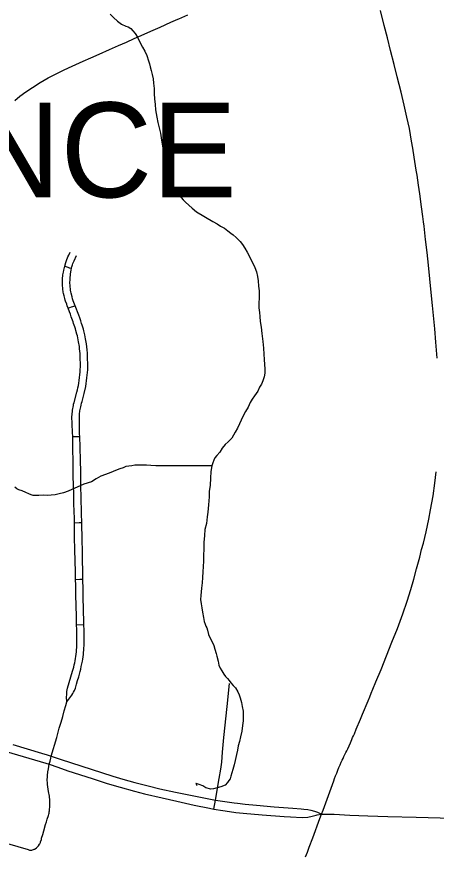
# Model space of a CAD drawing. Extents: x -59 to 82, y -3 to 49.
# Drawn here: x 6.205 to 7.043, y 14.853 to 16.528 of the extents above; entities that cross this region are included whole.
import ezdxf

# ---------------------------------------------------------------- set-up
doc = ezdxf.new("R2010")
doc.units = 0
for name, color, linetype in [('GM_X_City_Street', 7, 'Continuous'), ('GM_X_Corporation_Text', 7, 'Continuous'), ('GM_X_County_Road', 7, 'Continuous'), ('GM_X_Interchange_Ramps', 7, 'Continuous'), ('GM_X_Minor_River', 7, 'Continuous'), ('GM_X_State_Route', 7, 'Continuous')]:
    doc.layers.add(name, color=color, linetype=linetype)

msp = doc.modelspace()

# ---------------------------------------------------------------- linework, layer by layer
at = {"layer": 'GM_X_City_Street'}
msp.add_line((6.3249, 15.3132), (6.3393, 15.3137), dxfattribs=at)
for points in [[(6.3053, 15.1596), (6.305, 15.163), (6.3049, 15.1664), (6.3051, 15.1765), (6.3055, 15.1799), (6.3059, 15.1832), (6.3064, 15.1866), (6.3168, 15.2207), (6.318, 15.2248), (6.3191, 15.2289), (6.32, 15.2331), (6.321, 15.2373), (6.3218, 15.2415), (6.3226, 15.2457), (6.3232, 15.2501), (6.3238, 15.2546), (6.3243, 15.2591), (6.3247, 15.2636), (6.325, 15.2681), (6.3252, 15.2726), (6.325, 15.3043), (6.3249, 15.3132), (6.3244, 15.3337), (6.3242, 15.3477), (6.3233, 15.3767), (6.3232, 15.3928), (6.3229, 15.404), (6.3225, 15.4198), (6.3221, 15.4403), (6.3214, 15.4637), (6.3209, 15.4878), (6.3206, 15.5172), (6.3204, 15.5252), (6.3199, 15.5409), (6.3196, 15.5541), (6.3191, 15.5743), (6.3182, 15.6102), (6.3181, 15.6256), (6.3177, 15.6451), (6.3175, 15.6595), (6.3172, 15.6811), (6.317, 15.6893), (6.3167, 15.6978), (6.3161, 15.7151), (6.3156, 15.7293), (6.3158, 15.7326), (6.316, 15.7358), (6.3163, 15.7391), (6.3168, 15.7423), (6.3173, 15.7456), (6.3178, 15.7485), (6.3183, 15.7515), (6.3189, 15.7544), (6.3197, 15.7573), (6.3253, 15.7781), (6.3264, 15.7825), (6.3274, 15.787), (6.3283, 15.7914), (6.3291, 15.7959), (6.3299, 15.8016), (6.3307, 15.8073), (6.3314, 15.813), (6.332, 15.8188), (6.3322, 15.8236), (6.3324, 15.8285), (6.3321, 15.8511), (6.3318, 15.8555), (6.3315, 15.8598), (6.3309, 15.8645), (6.3303, 15.8693), (6.3287, 15.8788), (6.328, 15.8826), (6.3272, 15.8865), (6.3264, 15.8904), (6.3254, 15.8942), (6.3235, 15.9015), (6.3225, 15.905), (6.3214, 15.9085), (6.3202, 15.9119), (6.3189, 15.9153), (6.3179, 15.9187), (6.3167, 15.9221), (6.3155, 15.9254), (6.3141, 15.9287), (6.3125, 15.9338), (6.3108, 15.9389), (6.308, 15.946), (6.3063, 15.9504), (6.305, 15.9537), (6.3028, 15.9597), (6.302, 15.9623), (6.3011, 15.965), (6.3004, 15.9677), (6.2998, 15.9704), (6.2987, 15.9754), (6.2982, 15.9778), (6.2978, 15.9802), (6.2976, 15.9826), (6.2973, 15.985), (6.2972, 15.9874), (6.2969, 15.9902), (6.2967, 15.9929), (6.2969, 16.0067), (6.2972, 16.0096), (6.2976, 16.0124), (6.298, 16.0153), (6.2986, 16.0181), (6.2992, 16.0217), (6.3011, 16.03), (6.3034, 16.0375), (6.3047, 16.0415), (6.3074, 16.0485), (6.309, 16.052), (6.312, 16.0581)], [(6.3053, 15.1596), (6.3075, 15.1622), (6.3096, 15.1648), (6.3116, 15.1675), (6.3136, 15.1702), (6.3154, 15.173), (6.3172, 15.1759), (6.3189, 15.1788), (6.3204, 15.1818), (6.3223, 15.187), (6.3246, 15.1945), (6.3269, 15.2021), (6.3291, 15.2097), (6.3305, 15.2148), (6.3318, 15.2199), (6.3331, 15.225), (6.3342, 15.2301), (6.3353, 15.2352), (6.3363, 15.2404), (6.3371, 15.2448), (6.3377, 15.2492), (6.3383, 15.2537), (6.3388, 15.2582), (6.3393, 15.2626), (6.3396, 15.2671), (6.3398, 15.2716), (6.34, 15.2761), (6.3397, 15.302), (6.3393, 15.3137), (6.3391, 15.3188), (6.3382, 15.3687), (6.338, 15.3836), (6.3375, 15.4046), (6.3374, 15.4163), (6.3366, 15.4465), (6.3364, 15.4548), (6.3357, 15.4889), (6.3352, 15.511), (6.3352, 15.5179), (6.3349, 15.5354), (6.3344, 15.5437), (6.3342, 15.561), (6.334, 15.5671), (6.3336, 15.5912), (6.3333, 15.6153), (6.3331, 15.6218), (6.3327, 15.6397), (6.3325, 15.6464), (6.3323, 15.6532), (6.3321, 15.6568), (6.3317, 15.6686), (6.3311, 15.6899), (6.3309, 15.6949), (6.3307, 15.704), (6.3306, 15.7103), (6.3308, 15.7365), (6.331, 15.7387), (6.3313, 15.7409), (6.3317, 15.7432), (6.333, 15.7489), (6.3339, 15.7525), (6.3348, 15.756), (6.3357, 15.7595), (6.3397, 15.7758), (6.343, 15.7896), (6.3454, 15.8069), (6.347, 15.823), (6.3471, 15.83), (6.3469, 15.8502), (6.3465, 15.8564), (6.346, 15.8625), (6.3452, 15.8686), (6.3443, 15.8746), (6.3427, 15.8846), (6.3419, 15.8886), (6.3411, 15.8926), (6.3392, 15.9004), (6.3383, 15.9042), (6.3372, 15.9079), (6.3361, 15.9117), (6.3349, 15.9154), (6.333, 15.9209), (6.331, 15.9264), (6.329, 15.9319), (6.3218, 15.9508), (6.3181, 15.9607), (6.3168, 15.9648), (6.3157, 15.9689), (6.3139, 15.9759), (6.3133, 15.9788), (6.3128, 15.9817), (6.3124, 15.9847), (6.312, 15.9884), (6.3117, 15.9921), (6.3115, 15.9959), (6.3118, 16.0037), (6.3121, 16.0076), (6.3124, 16.0112), (6.3128, 16.0148), (6.3138, 16.0219), (6.3144, 16.0261), (6.3151, 16.0283), (6.3157, 16.0303), (6.3166, 16.0327), (6.3176, 16.0353), (6.3197, 16.0405), (6.3247, 16.051)], [(6.3011, 16.03), (6.3052, 16.0285), (6.307, 16.028), (6.3087, 16.0274), (6.3103, 16.0269), (6.3119, 16.0266), (6.3144, 16.0261)], [(6.308, 15.946), (6.3114, 15.9472), (6.3148, 15.9484), (6.3218, 15.9508)], [(6.317, 15.6893), (6.3255, 15.6897), (6.3311, 15.6899)], [(6.3206, 15.5172), (6.3298, 15.5176), (6.3352, 15.5179)], [(6.3229, 15.404), (6.3313, 15.4043), (6.3375, 15.4046)], [(6.5993, 14.9451), (6.6025, 14.9628), (6.6096, 15.0061), (6.6127, 15.0249), (6.6147, 15.0388), (6.6164, 15.0587), (6.6191, 15.0881), (6.6255, 15.1504), (6.6303, 15.1958)], [(6.2703, 15.0346), (6.2718, 15.0411), (6.2733, 15.0472), (6.2743, 15.0509), (6.285, 15.0885), (6.29, 15.1067), (6.2937, 15.1188), (6.297, 15.13), (6.3002, 15.1412), (6.3033, 15.1524), (6.3053, 15.1596)], [(6.1773, 14.879), (6.2072, 14.8704), (6.228, 14.8641), (6.2291, 14.8637), (6.2304, 14.8634), (6.2316, 14.8632), (6.2356, 14.8634), (6.2366, 14.8636), (6.2389, 14.8643), (6.2401, 14.8648), (6.2414, 14.8653), (6.2423, 14.8658), (6.2448, 14.8675), (6.2462, 14.8689), (6.2475, 14.8705), (6.2487, 14.872), (6.2506, 14.8748), (6.2513, 14.876), (6.2519, 14.8772), (6.2524, 14.8784), (6.2529, 14.8797), (6.2544, 14.8846), (6.255, 14.8871), (6.2572, 14.8943), (6.2594, 14.9015), (6.2629, 14.9142), (6.2644, 14.9195), (6.266, 14.9249), (6.2685, 14.9326), (6.2692, 14.9349), (6.2697, 14.9372), (6.2702, 14.9396), (6.2706, 14.942), (6.271, 14.9444), (6.2714, 14.9499), (6.2715, 14.9529), (6.2714, 14.9619), (6.2711, 14.965), (6.2708, 14.9681), (6.2704, 14.9712), (6.2699, 14.9742), (6.2694, 14.9773), (6.2687, 14.9804), (6.268, 14.9849), (6.2668, 14.994), (6.2666, 14.9978), (6.2663, 15.003), (6.2664, 15.0103), (6.2667, 15.0141), (6.2671, 15.0175), (6.2673, 15.0194), (6.2685, 15.0257), (6.2703, 15.0346)]]:
    msp.add_lwpolyline(points, dxfattribs=at)
at = {"layer": 'GM_X_County_Road'}
for points in [[(6.1725, 15.0638), (6.2633, 15.0367), (6.2703, 15.0346), (6.2873, 15.0287), (6.3075, 15.0219), (6.3306, 15.0146), (6.3582, 15.0055), (6.3858, 14.9965), (6.4119, 14.989), (6.4404, 14.9811), (6.4604, 14.9759), (6.4959, 14.9675), (6.5249, 14.9607), (6.5597, 14.9531), (6.5906, 14.9467), (6.5993, 14.9451), (6.6167, 14.9423), (6.6301, 14.9402), (6.6429, 14.9384), (6.6579, 14.9368), (6.6956, 14.9337), (6.7397, 14.9302), (6.752, 14.9295), (6.7756, 14.9284), (6.7869, 14.9292), (6.7953, 14.9308), (6.8033, 14.9329)], [(6.1971, 15.0744), (6.2549, 15.0569), (6.2657, 15.0536), (6.2743, 15.0509), (6.2923, 15.045), (6.3975, 15.011), (6.4174, 15.005), (6.441, 14.9984), (6.4675, 14.9916), (6.4911, 14.9858), (6.5226, 14.9788), (6.5758, 14.9681), (6.6025, 14.9628), (6.6394, 14.9575), (6.6463, 14.9567), (6.6618, 14.9549), (6.6844, 14.9528), (6.7198, 14.9494), (6.7567, 14.9468), (6.7735, 14.9457), (6.7786, 14.9453), (6.7865, 14.9443), (6.7929, 14.9427), (6.8, 14.941), (6.8058, 14.939), (6.8143, 14.9353)], [(6.8033, 14.9329), (6.8053, 14.9335), (6.8143, 14.9353)], [(6.8143, 14.9353), (6.8396, 14.9349), (6.871, 14.9331), (6.9066, 14.932), (6.9467, 14.9306), (7.0033, 14.9291), (7.1223, 14.9254)]]:
    msp.add_lwpolyline(points, dxfattribs=at)
at = {"layer": 'GM_X_Interchange_Ramps'}
msp.add_lwpolyline([(6.2011, 16.3612), (6.2116, 16.3694), (6.2237, 16.3781), (6.2368, 16.3869), (6.2523, 16.3967), (6.268, 16.4059), (6.2837, 16.4144), (6.3003, 16.4225), (6.3158, 16.4298), (6.3378, 16.4396), (6.3534, 16.4463), (6.3702, 16.4537), (6.3904, 16.4625), (6.4084, 16.4707), (6.4242, 16.4777), (6.4398, 16.4845), (6.4537, 16.4906), (6.4734, 16.4993), (6.4916, 16.5074), (6.5133, 16.5171), (6.5273, 16.5233), (6.529, 16.5242), (6.5473, 16.5323)], dxfattribs=at)
at = {"layer": 'GM_X_Minor_River'}
for points in [[(6.3917, 16.5337), (6.3986, 16.5269), (6.4063, 16.5194), (6.4148, 16.5134), (6.4232, 16.5097), (6.4278, 16.5083), (6.4331, 16.5045), (6.437, 16.5), (6.4416, 16.4948), (6.4463, 16.4872), (6.451, 16.4774), (6.4564, 16.4676), (6.4611, 16.4593), (6.465, 16.451), (6.4682, 16.4404), (6.4705, 16.4343), (6.4721, 16.4282), (6.4738, 16.4207), (6.4761, 16.4131), (6.4778, 16.404), (6.4787, 16.3956), (6.4796, 16.385), (6.4797, 16.3744), (6.4806, 16.3645), (6.4815, 16.3531), (6.4824, 16.3425), (6.4849, 16.3273), (6.4873, 16.3167), (6.4898, 16.3061), (6.4922, 16.2955), (6.4946, 16.2818), (6.4963, 16.2697), (6.4988, 16.2576), (6.5004, 16.2462), (6.5029, 16.2356), (6.5053, 16.2265), (6.5077, 16.2181), (6.5101, 16.206), (6.5148, 16.1969)], [(6.5148, 16.1969), (6.5179, 16.1894), (6.5218, 16.1833), (6.5257, 16.1773), (6.5296, 16.172), (6.5334, 16.1668), (6.538, 16.1623), (6.5427, 16.1578), (6.5488, 16.1517), (6.5557, 16.1457), (6.5642, 16.1382), (6.5971, 16.1189), (6.6055, 16.1144), (6.6124, 16.11), (6.6201, 16.1055), (6.627, 16.1002), (6.6331, 16.0958), (6.6377, 16.0928), (6.6439, 16.0875), (6.6516, 16.0793), (6.6562, 16.0732), (6.6609, 16.0657), (6.6655, 16.0581), (6.6702, 16.0491), (6.6741, 16.0408), (6.678, 16.0332), (6.6811, 16.0272), (6.6843, 16.0188), (6.6859, 16.009), (6.6876, 16.0006), (6.6885, 15.99), (6.6894, 15.9809), (6.6895, 15.9733), (6.6896, 15.9657), (6.6889, 15.9566), (6.6891, 15.9467), (6.6899, 15.9376), (6.6908, 15.9292), (6.6917, 15.9194), (6.6934, 15.908), (6.6951, 15.8951), (6.6968, 15.8792), (6.6985, 15.8663), (6.6987, 15.8541), (6.6996, 15.8435), (6.7005, 15.8336), (6.7006, 15.8245), (6.7007, 15.8161), (6.6993, 15.8085), (6.6971, 15.8009), (6.6942, 15.794), (6.6905, 15.7879), (6.6868, 15.7802), (6.6801, 15.771), (6.6756, 15.7641), (6.6719, 15.7572), (6.6675, 15.7481), (6.6623, 15.7396), (6.6578, 15.7312), (6.646, 15.706), (6.6416, 15.6984), (6.6386, 15.6922), (6.6349, 15.6861), (6.6312, 15.6823), (6.6274, 15.6792), (6.6214, 15.6738), (6.6154, 15.6661), (6.611, 15.6585), (6.605, 15.6515), (6.6013, 15.6469), (6.5991, 15.6424), (6.5969, 15.637), (6.5947, 15.6309), (6.5933, 15.6195), (6.592, 15.6065), (6.5914, 15.5921), (6.59, 15.5799), (6.5894, 15.5693), (6.5888, 15.5609), (6.5881, 15.5533), (6.5875, 15.5457), (6.5868, 15.5381), (6.5854, 15.5289), (6.5841, 15.516), (6.5812, 15.5038), (6.5806, 15.4916), (6.5793, 15.4779), (6.5787, 15.465), (6.5781, 15.4521), (6.5783, 15.4407), (6.5777, 15.43), (6.5771, 15.4194), (6.5765, 15.408), (6.5758, 15.3973), (6.5745, 15.3867), (6.5731, 15.3722), (6.5725, 15.3639), (6.5734, 15.3555), (6.575, 15.3472), (6.5766, 15.3388), (6.5783, 15.3282)], [(6.5947, 15.6309), (6.483, 15.6311), (6.4732, 15.6317), (6.4648, 15.6324), (6.4595, 15.6323), (6.4534, 15.6322), (6.4488, 15.6322), (6.4413, 15.6321), (6.4352, 15.6313), (6.4291, 15.6304), (6.4231, 15.6296), (6.4178, 15.6272), (6.411, 15.6249), (6.4027, 15.6217), (6.3929, 15.6178), (6.3823, 15.6139), (6.3732, 15.61), (6.3642, 15.6053), (6.3544, 15.5991), (6.3393, 15.5944), (6.3083, 15.5803), (6.2985, 15.5772), (6.2902, 15.5748), (6.2818, 15.5732), (6.2743, 15.5723), (6.2659, 15.5715), (6.2583, 15.5721), (6.2492, 15.572), (6.2378, 15.5719), (6.234, 15.5733), (6.2294, 15.5748), (6.2233, 15.5778), (6.2164, 15.5807), (6.2096, 15.5829), (6.2057, 15.5852), (6.2011, 15.5881)], [(6.5783, 15.3282), (6.5799, 15.3199), (6.5815, 15.3146), (6.5831, 15.3108), (6.5847, 15.307), (6.5862, 15.3025), (6.5886, 15.2941), (6.5988, 15.2722), (6.6012, 15.2646), (6.6036, 15.2563), (6.6052, 15.251), (6.6076, 15.2404), (6.6092, 15.2328), (6.6116, 15.2268), (6.6147, 15.2215), (6.6193, 15.2147), (6.6224, 15.2102), (6.6263, 15.2064), (6.6294, 15.2019), (6.6332, 15.1974), (6.6379, 15.1921), (6.6425, 15.1876), (6.6472, 15.1793), (6.6495, 15.1732), (6.6519, 15.1672), (6.6543, 15.1581), (6.6559, 15.1498), (6.6576, 15.1407), (6.6577, 15.1315), (6.6578, 15.1217), (6.6564, 15.1125), (6.6551, 15.1011), (6.6522, 15.0897), (6.65, 15.0805), (6.6479, 15.0714), (6.6465, 15.063), (6.6443, 15.0539), (6.6414, 15.0424), (6.6393, 15.0333), (6.6371, 15.0241), (6.635, 15.0173), (6.6328, 15.0112), (6.6313, 15.0058), (6.6291, 15.002), (6.6261, 14.9982), (6.6216, 14.9928), (6.6133, 14.9896), (6.6057, 14.9873), (6.5982, 14.9857), (6.5929, 14.9848), (6.583, 14.9877), (6.5768, 14.9915), (6.57, 14.9944), (6.5639, 14.9966), (6.5631, 14.9966), (6.5647, 14.9921)]]:
    msp.add_lwpolyline(points, dxfattribs=at)
at = {"layer": 'GM_X_State_Route'}
for points in [[(7.0449, 15.8464), (7.0428, 15.8781), (7.0404, 15.9048), (7.0357, 15.9514), (7.0334, 15.9772), (7.0277, 16.0316), (7.0251, 16.0574), (7.0222, 16.0835), (7.0191, 16.1101), (7.0179, 16.1186), (7.0166, 16.1292), (7.0141, 16.1484), (7.0104, 16.1744), (7.008, 16.1915), (7.0051, 16.2114), (7.0035, 16.2215), (6.9994, 16.2474), (6.9965, 16.2657), (6.9941, 16.2798), (6.9896, 16.3049), (6.9849, 16.3279), (6.9794, 16.3514), (6.9731, 16.3776), (6.9654, 16.4079), (6.9591, 16.4331), (6.9522, 16.4606), (6.9458, 16.486), (6.9395, 16.5107), (6.9318, 16.5405)], [(6.8143, 14.9353), (6.8171, 14.9431), (6.8279, 14.9721), (6.8332, 14.9867), (6.836, 14.9943), (6.8387, 15.0019), (6.8402, 15.0062), (6.8423, 15.0117), (6.8444, 15.0172), (6.8466, 15.0226), (6.8489, 15.028), (6.8513, 15.0333), (6.8537, 15.0387), (6.8554, 15.0426), (6.8571, 15.0465), (6.8588, 15.0504), (6.8607, 15.0542), (6.8626, 15.058), (6.8646, 15.0618), (6.8667, 15.0656), (6.8695, 15.0716), (6.8722, 15.0778), (6.8747, 15.084), (6.8763, 15.0879), (6.878, 15.0918), (6.8798, 15.0957), (6.8835, 15.105), (6.8919, 15.1249), (6.896, 15.1347), (6.9074, 15.1617), (6.9105, 15.1693), (6.9135, 15.1768), (6.9165, 15.1845), (6.9229, 15.1995), (6.9332, 15.2241), (6.9549, 15.2786), (6.966, 15.3058), (6.9763, 15.335), (6.985, 15.3604), (6.9923, 15.3836), (6.9987, 15.4048), (7.0042, 15.4249), (7.0103, 15.4485), (7.0142, 15.4635), (7.0177, 15.4762), (7.0231, 15.4989), (7.0284, 15.5243), (7.032, 15.5428), (7.0369, 15.5713), (7.0407, 15.5966), (7.0434, 15.6191)], [(6.7823, 14.8498), (6.7859, 14.8592), (6.7896, 14.8688), (6.7967, 14.8878), (6.811, 14.9266), (6.8143, 14.9353)]]:
    msp.add_lwpolyline(points, dxfattribs=at)

# ---------------------------------------------------------------- texts
at = {"layer": 'GM_X_Corporation_Text'}
msp.add_text('INDEPENDENCE', height=0.189394, rotation=0, dxfattribs=at).set_placement((4.6322, 16.1675))

doc.saveas('drawing.dxf')
